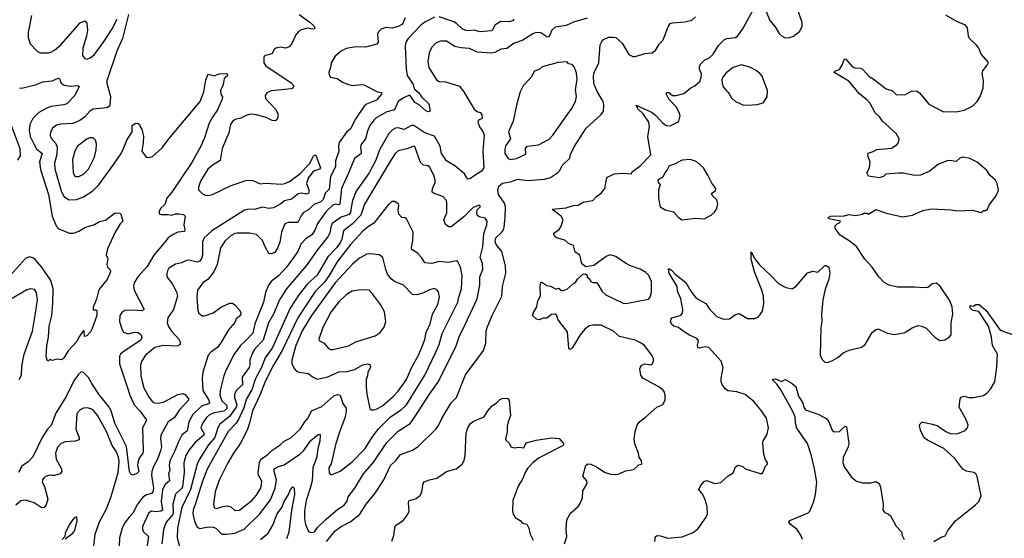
# Model space of a CAD drawing. Extents: x 1550320 to 1685906, y 509093 to 640511.
# Tile 293 of 532: x 1638886 to 1647028, y 550841 to 555131. Entities that reach past the tile are written whole.
import ezdxf

# ---------------------------------------------------------------- set-up
doc = ezdxf.new("R2010")
doc.units = 0

msp = doc.modelspace()

# ---------------------------------------------------------------- linework, layer by layer
at = {"layer": '0CON20XD'}
for points in [[(1643390, 550795), (1643410, 550855), (1643405.7, 550915), (1643410, 550995), (1643439.7, 551050.3), (1643503.3, 551105), (1643521.2, 551128.8), (1643541.2, 551175), (1643543.8, 551235), (1643577.5, 551295), (1643576.1, 551316.1), (1643543.3, 551355), (1643567.5, 551445), (1643585, 551456.7), (1643610, 551455), (1643655, 551433.8), (1643726.4, 551386.4), (1643775, 551370.8), (1643815, 551369.2), (1643842.5, 551375), (1643895, 551398.8), (1643965, 551411.2), (1644005, 551450), (1644030, 551455), (1644027.5, 551485), (1644010, 551510), (1644003.8, 551545), (1643973, 551623), (1643968.2, 551665), (1643975.7, 551725), (1643992.6, 551777.4), (1644013.4, 551806.6), (1644058.6, 551841.4), (1644153.9, 551926.1), (1644205, 551947.5), (1644223.3, 551985), (1644223.8, 552025), (1644219.5, 552049.5), (1644205, 552070), (1644165, 552098), (1644040, 552165), (1644021.2, 552191.2), (1644013.9, 552243.9), (1644025, 552270), (1644055, 552283.8), (1644105, 552277.5), (1644117.5, 552285), (1644127.5, 552305), (1644126.7, 552325), (1644113.3, 552355), (1644052, 552435), (1644026.2, 552455), (1643975, 552480), (1643845, 552510), (1643795.8, 552555), (1643695, 552603.2), (1643625, 552605.4), (1643595, 552597.8), (1643558.1, 552571.9), (1643520, 552525), (1643455.8, 552414.2), (1643435, 552402.5), (1643427.5, 552415), (1643415, 552550), (1643363.3, 552615), (1643336.7, 552655), (1643326.7, 552685), (1643315, 552696.7), (1643285, 552693.3), (1643245, 552663.3), (1643215, 552662.5), (1643185, 552647.5), (1643160, 552655), (1643127.5, 552685), (1643131.2, 552705), (1643163.8, 552755), (1643171.2, 552805), (1643193.8, 552846.2), (1643189.2, 552925), (1643195, 552960), (1643205, 552960), (1643245, 552933.8), (1643275, 552926.2), (1643323, 552903), (1643345, 552910), (1643356, 552896), (1643375, 552888), (1643416.2, 552905), (1643465, 552950), (1643483, 552957), (1643497.5, 552985), (1643543.6, 553026.4), (1643565, 553030), (1643578.3, 553018.3), (1643580, 553005), (1643600, 552985), (1643610, 552965), (1643625, 552957.5), (1643655, 552957.5), (1643667.5, 552945), (1643703.8, 552883.8), (1643732.5, 552855), (1643882.5, 552785), (1643915, 552787.5), (1644085, 552820), (1644100, 552835), (1644111.2, 552875), (1644111.2, 552965), (1644090, 553015), (1644065, 553040), (1644017.9, 553067.9), (1643935.9, 553095.9), (1643895, 553116.7), (1643815, 553173.3), (1643765, 553186.2), (1643735, 553173.3), (1643635, 553096.7), (1643568.3, 553088.3), (1643535, 553112.5), (1643521.2, 553175), (1643515, 553186.7), (1643479.5, 553209.5), (1643465, 553263.8), (1643425, 553280.8), (1643395, 553308.6), (1643325.8, 553325.8), (1643309.5, 553339.5), (1643303.6, 553356.4), (1643304.1, 553365.9), (1643346.7, 553395), (1643365, 553422.5), (1643381.2, 553475), (1643362.5, 553505), (1643296.2, 553555), (1643292.5, 553565), (1643405, 553573.8), (1643465, 553593.3), (1643505, 553596.2), (1643545, 553621.2), (1643625, 553636), (1643655, 553668.8), (1643695, 553696.7), (1643725.5, 553734.5), (1643737.3, 553812.7), (1643745, 553828.8), (1643804.5, 553855.5), (1643868.3, 553861.7), (1643943.8, 553856.2), (1643954, 553876), (1644018.3, 553921.7), (1644106.4, 554013.6), (1644080, 554165), (1644093.6, 554246.4), (1644088.8, 554285), (1644041.7, 554351.7), (1643998.8, 554395), (1643983.3, 554425), (1644115, 554363.3), (1644147.6, 554337.6), (1644205, 554276.2), (1644235, 554256.2), (1644266.4, 554253.6), (1644327, 554283), (1644337, 554293), (1644346.7, 554335), (1644340, 554365), (1644315, 554411.2), (1644254.4, 554475), (1644235, 554512.5), (1644235, 554530), (1644255, 554528.8), (1644285, 554504.2), (1644315, 554504), (1644378.3, 554521.7), (1644435, 554567.5), (1644470, 554585), (1644509.3, 554620.7), (1644522.5, 554655), (1644523, 554683), (1644507.5, 554722.5), (1644506.7, 554745), (1644515, 554762.5), (1644551.2, 554798.8), (1644585.8, 554814.2), (1644621.2, 554845), (1644665, 554917.5), (1644715, 554966.2), (1644735, 554975.7), (1644805, 554984.2), (1644825, 554998.8), (1644868.3, 555061.7), (1644965, 555237.5)], [(1645035, 555260), (1645090, 555125), (1645132.3, 555072.3), (1645165.9, 555015.9), (1645190, 554995), (1645215, 554980), (1645255, 554984), (1645285, 554996), (1645335, 555033.8), (1645356, 555075), (1645357.9, 555107.9), (1645315, 555226.7)], [(1638982.5, 555165), (1638955.6, 555025), (1638956.9, 554985), (1638971.7, 554931.7), (1639030.7, 554870.7), (1639055, 554857.5), (1639125, 554858), (1639145, 554864), (1639175, 554880), (1639225, 554922.5), (1639385, 555104.2), (1639425, 555121.2), (1639442.7, 555102.7), (1639445.5, 555045), (1639439.1, 554995), (1639407, 554897), (1639406.2, 554835), (1639425, 554811.2), (1639445, 554806), (1639475, 554818.1), (1639505.2, 554844.8), (1639585, 554952.5), (1639650.5, 555055), (1639692.9, 555135)], [(1639785.6, 555175), (1639735, 554976.7), (1639689.2, 554870.8), (1639606.9, 554625), (1639607.1, 554605), (1639637, 554497), (1639631.4, 554425), (1639620.6, 554409.4), (1639606.8, 554403.2), (1639495, 554390.8), (1639466.6, 554373.4), (1639423.1, 554325), (1639383.6, 554296.4), (1639325, 554273.9), (1639225, 554266.4), (1639191.7, 554258.3), (1639157.5, 554235), (1639140.7, 554199.3), (1639137.1, 554175), (1639144.4, 554155), (1639185.9, 554105.9), (1639196.5, 554076.5), (1639193.6, 554016.4), (1639175.3, 553945), (1639177.4, 553897.4), (1639228.7, 553715), (1639249.9, 553669.9), (1639295, 553640), (1639355, 553643.5), (1639414, 553666), (1639490.8, 553715), (1639541.1, 553765), (1639665.7, 553935), (1639725.5, 554024.5), (1639744.5, 554065.5), (1639770.8, 554135), (1639816.7, 554205), (1639817.5, 554255), (1639845, 554274.2), (1639865, 554273.8), (1639877.5, 554265), (1639885, 554240), (1639896.7, 554225), (1639908.6, 554165), (1639907.8, 554115), (1639896.2, 554045), (1639932.5, 553995), (1639955, 553990.8), (1639985, 554000.6), (1640065, 554070.4), (1640119.7, 554145), (1640379.1, 554455), (1640408.8, 554535), (1640425.9, 554634.1), (1640445, 554680), (1640495, 554666.7), (1640536.1, 554683.9), (1640595, 554686.2), (1640605, 554677.5), (1640602.5, 554665), (1640585, 554656.7), (1640577, 554643), (1640566.2, 554585), (1640547.5, 554547.5)], [(1641197.5, 555175), (1641285, 555111.2), (1641319.5, 555079.5), (1641326.7, 555065), (1641320, 555055), (1641307.7, 555052.3), (1641265, 555060), (1641212.4, 555047.6), (1641194.8, 555035.2), (1641170.9, 555005), (1641135, 554928.8), (1641115, 554906), (1641085, 554895.7), (1641045, 554903.1), (1641005, 554896.7), (1640989.2, 554885), (1640970, 554850), (1640917.5, 554835), (1640906.2, 554825), (1640906, 554775), (1640920.3, 554750.3), (1641130.3, 554610.3), (1641154, 554585), (1641145, 554566.2), (1641130.7, 554559.3), (1640965, 554541.9), (1640929.2, 554525), (1640917.1, 554505), (1640919.7, 554479.7), (1641000.7, 554390.7), (1641019.4, 554355), (1641020.6, 554325), (1641008.7, 554301.3), (1640994.2, 554295.8), (1640975, 554297.1), (1640925, 554323.3), (1640845, 554343.8), (1640795, 554349.2), (1640765, 554341.5), (1640715, 554315.6), (1640666.7, 554305), (1640645, 554288.6), (1640630, 554265), (1640614.4, 554195), (1640560, 554065), (1640544.3, 553965.7), (1640485, 553931.4), (1640441.9, 553895), (1640382.5, 553795), (1640365.8, 553745), (1640366, 553725), (1640395, 553694), (1640420.5, 553680.5), (1640445, 553677.3), (1640480, 553685), (1640635, 553760.8), (1640765, 553803.1), (1640815, 553802), (1640875, 553774.2), (1640915, 553778.6), (1641055, 553771.8), (1641080, 553775), (1641117.5, 553792.5), (1641202.9, 553855), (1641281.6, 553938.4), (1641315, 554002.5), (1641325, 554012), (1641335, 554010), (1641374.2, 553905), (1641364.5, 553895.5), (1641315, 553878.6), (1641274.5, 553825), (1641258.1, 553775), (1641280.8, 553715), (1641275.6, 553694.4), (1641255, 553689.5), (1641215, 553696.8), (1641189.3, 553690.7), (1641135, 553645.5), (1641075, 553633.1), (1641037.3, 553602.7), (1640984.6, 553575.4), (1640945, 553570.4), (1640895, 553581.8), (1640825, 553560.5), (1640785, 553564.7), (1640745, 553556.8), (1640474.8, 553385.2), (1640411.9, 553328.1), (1640397.1, 553295), (1640398.9, 553185), (1640389.6, 553155), (1640375, 553134.4), (1640355, 553125.6), (1640285, 553141.9), (1640265, 553140), (1640225, 553120), (1640175, 553109.2), (1640118.8, 553075), (1640108, 553055), (1640101.7, 553031.7), (1640103.3, 553005), (1640150.8, 552945), (1640184.5, 552875), (1640190, 552845), (1640157.3, 552735), (1640111.9, 552665), (1640105.5, 552625), (1640115.8, 552594.2), (1640140.4, 552555), (1640206, 552485), (1640213.8, 552465), (1640213.3, 552445), (1640188.3, 552431.7), (1640075, 552436.9), (1640005, 552420), (1639926.7, 552355), (1639894.4, 552305), (1639885.5, 552275), (1639888.2, 552185), (1639902.3, 552127.7), (1639912.2, 552085), (1639955.6, 552005), (1639985, 551970), (1640000.7, 551960.7), (1640025, 551958.9), (1640075, 551967.5), (1640195, 552032.1), (1640235, 552039.2), (1640255, 552031.2), (1640282.9, 551995), (1640282.2, 551985), (1640205, 551900.5), (1640165, 551840.6), (1640112.7, 551805), (1640053.6, 551695), (1640049.6, 551665), (1640057.4, 551597.4), (1640051.3, 551565), (1640025.3, 551494.7), (1639992, 551435), (1639977.5, 551395), (1639976.2, 551365), (1639993.7, 551255), (1639985.9, 551225), (1639975, 551212.5), (1639935, 551200.9), (1639905, 551180.5), (1639854.2, 551115.8), (1639825, 551052.9), (1639792.6, 551017.4), (1639753, 550967), (1639734, 550925), (1639712.7, 550845), (1639708.2, 550775)], [(1642073.2, 555146.8), (1642051.9, 555095), (1642015.8, 555075), (1641965, 555062), (1641915, 555065.7), (1641875, 555052.5), (1641856, 555035), (1641845.8, 555015), (1641850, 554945), (1641840.5, 554929.5), (1641745, 554904), (1641665, 554908), (1641585, 554892.5), (1641545, 554871.2), (1641495, 554828.8), (1641460.8, 554775), (1641456, 554735), (1641442.9, 554695), (1641444.3, 554674.3), (1641455, 554656.7), (1641512.5, 554645), (1641555, 554613.8), (1641604.4, 554594.4), (1641645, 554587.8), (1641705, 554595.5), (1641731.7, 554591.7), (1641845, 554534.3), (1641879.3, 554529.3), (1641876.7, 554515), (1641836.9, 554465), (1641755, 554433.1), (1641734.7, 554415), (1641664.7, 554315), (1641621.8, 554228.2), (1641589.1, 554200.9), (1641528.2, 554115), (1641521.8, 554085), (1641525.5, 554045), (1641498.7, 553965), (1641496.8, 553915), (1641455.2, 553835), (1641445, 553730.8), (1641413.1, 553696.9), (1641396.6, 553643.4), (1641375, 553624.3), (1641318.3, 553601.7), (1641275, 553557.5), (1641232.8, 553537.2), (1641215.3, 553514.7), (1641185.9, 553454.1), (1641105, 553452.8), (1641077.3, 553442.7), (1641051.3, 553375), (1641038.1, 553291.9), (1641017.6, 553242.4), (1640995, 553206.9), (1640965, 553194.3), (1640945, 553196), (1640915, 553251.2), (1640893.1, 553305), (1640844.5, 553354.5), (1640786.4, 553366.4), (1640685, 553365.6), (1640665, 553361.9), (1640635.7, 553345), (1640585, 553301.1), (1640547.5, 553245), (1640518.2, 553105), (1640491.5, 553045), (1640444.6, 552985.4), (1640399.4, 552955), (1640355.4, 552894.6), (1640350.5, 552835), (1640360, 552725), (1640368.8, 552705), (1640395, 552682), (1640415, 552682.9), (1640485, 552706.4), (1640554.6, 552755.4), (1640625, 552787.5), (1640645, 552786.2), (1640665, 552773.8), (1640707.5, 552725), (1640714.3, 552705), (1640710.8, 552685), (1640675, 552656.2), (1640664.4, 552625.6), (1640614, 552566), (1640558.2, 552471.8), (1640525, 552423.1), (1640467.9, 552382.1), (1640444.5, 552355), (1640400.5, 552215), (1640395.4, 552165), (1640401.3, 552065), (1640448.8, 551985), (1640454.6, 551965), (1640447.5, 551955), (1640388.9, 551935), (1640318.4, 551865), (1640283.7, 551805), (1640270.4, 551729.6), (1640226.2, 551695), (1640195.3, 551635), (1640169.5, 551565), (1640127.9, 551482.1), (1640123.2, 551445), (1640128.7, 551405), (1640116.3, 551373.7), (1640125, 551318), (1640085.9, 551285), (1640068.3, 551241.7), (1640056.2, 551145), (1640066, 551075), (1640053.5, 551066.5), (1640015, 551059), (1639975, 551064.6), (1639955, 551052.2), (1639902.2, 550937.8), (1639901.6, 550915), (1639909.6, 550895), (1639950.9, 550855), (1639938.2, 550765)], [(1642315, 555152.2), (1642235, 555110.4), (1642203.3, 555085), (1642098.1, 554975), (1642078.6, 554945), (1642073.5, 554913.5), (1642082.9, 554725), (1642091.1, 554671.1), (1642139.4, 554595), (1642149.2, 554559.2), (1642185, 554527.8), (1642210.8, 554490.8), (1642268.8, 554435), (1642280, 554375), (1642265, 554370), (1642245, 554378.8), (1642188.2, 554428.2), (1642155, 554447.5), (1642115, 554504), (1642105, 554504.4), (1642059.2, 554485), (1642015, 554455.5), (1641985, 554384.6), (1641921.7, 554368.3), (1641835, 554320), (1641816.5, 554303.5), (1641782.5, 554255), (1641761.9, 554208.1), (1641746.4, 554145), (1641707.3, 554095), (1641703.1, 554075), (1641710.9, 554035), (1641708, 554022), (1641655, 553982.5), (1641601.5, 553855), (1641545.9, 553735), (1641533.9, 553606.1), (1641525, 553600.8), (1641495, 553604.1), (1641475, 553596.6), (1641420.8, 553545), (1641348.5, 553445), (1641328.7, 553395), (1641304.7, 553355), (1641252.6, 553317.4), (1641210, 553275), (1641186.7, 553215), (1641095, 553087.5), (1641025, 553012.7), (1640965.6, 552965), (1640944, 552936), (1640920, 552875), (1640902.3, 552795), (1640830.3, 552615), (1640815, 552537.1), (1640754.7, 552475.3), (1640713.4, 552436.6), (1640660, 552365), (1640591.3, 552228.7), (1640575.3, 552184.7), (1640543.8, 552065), (1640540.6, 552025), (1640557.7, 551977.7), (1640598.6, 551938.6), (1640598.4, 551915), (1640575, 551892), (1640495, 551879.2), (1640457, 551863), (1640430.1, 551839.9), (1640398.7, 551795), (1640384.7, 551755), (1640412, 551705), (1640408.7, 551695), (1640337.5, 551635), (1640287.9, 551572.1), (1640260.3, 551525), (1640244.7, 551465.3), (1640246.8, 551386.8), (1640232.3, 551267.7), (1640225, 551253.2), (1640173.5, 551206.5), (1640152, 551125), (1640156.1, 551055), (1640152, 551038), (1640097.8, 550975), (1640074, 550915), (1640060.4, 550795)], [(1643579.2, 555145), (1643465, 555109.6), (1643405, 555083.9), (1643315, 555070), (1643287.5, 555045), (1643261.9, 554988.1), (1643245, 554990.5), (1643195, 555021.5), (1643155, 555025.3), (1643128.6, 555015), (1643046.7, 554963.3), (1642973.3, 554935), (1642915, 554894), (1642865, 554888.8), (1642815, 554858.8), (1642785, 554853.8), (1642668.3, 554861.7), (1642605, 554894), (1642535, 554897.5), (1642485, 554910), (1642415, 554954.4), (1642365, 554954.4), (1642329.1, 554940.9), (1642294.3, 554905), (1642273, 554857), (1642261.9, 554785), (1642270.6, 554735), (1642333.7, 554633.7), (1642355, 554620.8), (1642407.6, 554617.6), (1642522.3, 554582.3), (1642558, 554535), (1642645, 554390), (1642665, 554373.3), (1642695, 554363.3), (1642707.7, 554347.7), (1642711.2, 554315), (1642680.6, 554299.4), (1642675.7, 554285), (1642689.5, 554245), (1642717.1, 554207.1), (1642727.9, 554175), (1642716.2, 554043.8), (1642724.5, 553905), (1642705, 553878.1), (1642645, 553840), (1642615, 553818), (1642593.2, 553813.2), (1642582.4, 553822.4), (1642565, 553857.5), (1642483.3, 553923.3), (1642415.6, 553965), (1642374.5, 554025), (1642363.5, 554085), (1642315, 554168.8), (1642235, 554195.2), (1642145, 554257.3), (1642125, 554255.5), (1642065, 554221.9), (1642015, 554236.5), (1641995, 554234.5), (1641968.8, 554221.2), (1641939.5, 554190.5), (1641861.3, 554055), (1641830.1, 553969.9), (1641776.1, 553865), (1641667.2, 553712.8), (1641636.9, 553635), (1641628, 553578), (1641623, 553537), (1641610.7, 553519.3), (1641545, 553496.5), (1641471.1, 553445), (1641458.4, 553415), (1641451.2, 553365), (1641433.3, 553335), (1641345.3, 553224.7), (1641263.8, 553105), (1641092, 552905), (1641035.2, 552814.8), (1640985.8, 552695), (1640944.2, 552625), (1640898.8, 552481.2), (1640831.8, 552408.2), (1640810.8, 552375), (1640788.8, 552315), (1640789.6, 552275), (1640784.1, 552255), (1640745, 552202.7), (1640726.2, 552175), (1640727.8, 552112.2), (1640680.8, 552069.2), (1640663.1, 552035), (1640663.2, 552005), (1640681, 551945), (1640676.3, 551925), (1640622.1, 551847.9), (1640542, 551785), (1640525.2, 551754.8), (1640499.8, 551675), (1640448.4, 551615), (1640373.5, 551495), (1640355, 551454.2), (1640297.9, 551245), (1640228.1, 551095), (1640190.8, 550925), (1640188.2, 550845), (1640213.6, 550755)], [(1641423.7, 550816.3), (1641495, 550902.8), (1641545, 550938.2), (1641625, 550979.5), (1641698.8, 551041.2), (1641751.9, 551125), (1641825, 551216), (1641897.5, 551325), (1641951.4, 551445), (1641997.1, 551485), (1642036.2, 551535), (1642135, 551571.1), (1642180.2, 551599.8), (1642326, 551745), (1642349.2, 551775), (1642380.8, 551839.2), (1642455, 551962), (1642498.9, 552005), (1642571.5, 552195), (1642721.4, 552395), (1642739.4, 552455), (1642743.1, 552555), (1642750.9, 552585), (1642790.5, 552679.5), (1642874.3, 552845), (1642878.6, 552925), (1642906.9, 553035), (1642902.2, 553095), (1642873.3, 553215), (1642825, 553270.5), (1642816.6, 553295), (1642824.3, 553325.7), (1642869.8, 553370.2), (1642886.7, 553393.3), (1642892.7, 553415), (1642901.5, 553495), (1642902.4, 553585), (1642894.7, 553615), (1642844.8, 553685), (1642839.5, 553725), (1642848, 553755), (1642879.6, 553780.4), (1642945, 553790), (1643005, 553812.5), (1643085, 553802.5), (1643225, 553813.1), (1643275, 553827.1), (1643334.4, 553865.6), (1643352, 553885), (1643372, 553925), (1643434, 553985), (1643440.8, 554015), (1643470.7, 554079.3), (1643569.2, 554235), (1643694.2, 554345.8), (1643713.8, 554375), (1643717.1, 554425), (1643711.5, 554455), (1643662, 554538), (1643634.7, 554604.7), (1643631.2, 554665), (1643637.3, 554695), (1643676.1, 554775), (1643686.8, 554923.2), (1643696.1, 554945), (1643715, 554966.4), (1643755, 554985.6), (1643795, 554987.8), (1643815, 554982.9), (1643867.9, 554937.9), (1643924.3, 554844.3), (1643955, 554826), (1643975, 554827.1), (1644057, 554853), (1644113.4, 554856.6), (1644143.4, 554876.6), (1644175, 554928.8), (1644207.1, 554965), (1644247.4, 555072.6), (1644265, 555099.4), (1644283.9, 555106.1), (1644386.9, 555113.1), (1644445, 555127.5), (1644474, 555155)], [(1642970, 555135), (1642970, 555125), (1642935, 555113.2), (1642864.6, 555115.4), (1642815, 555085.6), (1642795, 555046), (1642785, 555038.1), (1642695, 555030), (1642645, 555045.4), (1642598.3, 555038.3), (1642575, 555040.8), (1642545, 555055.7), (1642499.5, 555099.5), (1642475, 555114.1), (1642355, 555154.5)], [(1644138.8, 550815), (1644145, 550857.5), (1644156.4, 550863.6), (1644185, 550861.2), (1644245, 550843.8), (1644363.8, 550853.8), (1644455, 550888.6), (1644496.2, 550923.8), (1644563.8, 551015), (1644572.5, 551045), (1644570, 551105), (1644555, 551158.8), (1644534.1, 551204.1), (1644503.1, 551245), (1644515, 551274.5), (1644545, 551311.5), (1644565, 551318.6), (1644635, 551293.8), (1644685, 551303.8), (1644745, 551358.8), (1644785.9, 551384.1), (1644805, 551432.5), (1644827, 551447), (1644865, 551436.2), (1644886.1, 551416.1), (1645008.3, 551378.3), (1645025, 551377.5), (1645032.5, 551385), (1645053, 551437), (1645070, 551455), (1645070, 551465), (1645053, 551493), (1645040, 551535), (1645030.5, 551629.5), (1645035, 551647.5), (1645063.8, 551695), (1645078.8, 551755), (1645062.5, 551835), (1645022.9, 551892.9), (1644955, 551976.2), (1644885, 552030), (1644815, 552052.5), (1644745, 552060), (1644721.4, 552075), (1644694.2, 552114.2), (1644686.9, 552135), (1644685.4, 552165), (1644704.1, 552254.1), (1644685.5, 552305.5), (1644585, 552420), (1644555.6, 552425.6), (1644505, 552414.3), (1644495, 552418.8), (1644491.1, 552435), (1644498.9, 552475), (1644486, 552495), (1644425, 552520.9), (1644365, 552559.2), (1644335, 552585.9), (1644295, 552595.9), (1644275, 552613.2), (1644267.8, 552635), (1644275, 552665.6), (1644349.2, 552685), (1644365.8, 552705), (1644370.6, 552735), (1644352.6, 552822.6), (1644325.6, 552885), (1644322, 552925), (1644257.5, 553035), (1644250, 553065), (1644255, 553072.5), (1644275, 553060.8), (1644307.5, 553027.5), (1644395, 552958), (1644435.6, 552885), (1644478.9, 552828.9), (1644560.6, 552785), (1644594.4, 552735), (1644650.6, 552675), (1644705, 552655.5), (1644755, 552655.6), (1644805, 552692.5), (1644835, 552700), (1644905, 552660), (1644965, 552660), (1644995.9, 552674.1), (1645028.8, 552721.2), (1645039.1, 552780.9), (1645037.5, 552845), (1645024, 552894), (1644963.3, 553045), (1644935, 553150), (1644935, 553210), (1644964.2, 553154.2), (1645003.2, 553103.2), (1645096.7, 553015), (1645165, 552946.2), (1645222.5, 552915), (1645273.6, 552906.4), (1645309.5, 552930.5), (1645401.7, 553038.3), (1645445, 553050), (1645485, 553042.5), (1645543, 553097), (1645555, 553097.5), (1645577.5, 553085), (1645586.7, 553035), (1645578, 552985), (1645547.6, 552902.4), (1645527.5, 552815), (1645517.5, 552695), (1645519.2, 552635), (1645510, 552585), (1645506, 552356), (1645521.7, 552321.7), (1645545, 552297.5), (1645565, 552296.7), (1645608.3, 552311.7), (1645652.3, 552337.7), (1645696.7, 552375), (1645745, 552398.8), (1645848.3, 552421.7), (1645876.7, 552445), (1645936.7, 552545), (1645965, 552570), (1645985, 552573.3), (1646055, 552542), (1646115, 552528), (1646170, 552535), (1646205, 552543.8), (1646265, 552583.3), (1646315, 552602.5), (1646346.4, 552596.4), (1646380.7, 552580.7), (1646453.3, 552505), (1646495, 552478.8), (1646535, 552483.8), (1646572.5, 552505), (1646587.5, 552525), (1646590, 552625), (1646601.2, 552695), (1646597.5, 552755), (1646575, 552811.2), (1646495, 552930), (1646465, 552951.2), (1646433.2, 552946.8), (1646394.4, 552915.6), (1646365, 552912.5), (1646285, 552920), (1646145, 552919.2), (1646075, 552936), (1646035, 552956.2), (1645990, 553005), (1645935.5, 553085.5), (1645875, 553150.8), (1645806.2, 553255), (1645745, 553302.5), (1645669.5, 553349.5), (1645630, 553405), (1645630, 553425), (1645645, 553443.3), (1645667.5, 553455), (1645672.5, 553465), (1645577.5, 553485), (1645572.5, 553495), (1645592.5, 553505), (1645705, 553510), (1645745, 553520), (1645795, 553510.6), (1645857, 553523), (1645865, 553530), (1645895, 553530), (1645905, 553522.5), (1645965, 553560), (1646055, 553530), (1646185, 553501.2), (1646270, 553515), (1646355, 553553.3), (1646425, 553566), (1646585, 553558.8), (1646645, 553550), (1646765, 553556.7), (1646835, 553537.5), (1646858.3, 553551.7), (1646875, 553552.5), (1646890, 553565), (1646901.7, 553598.3), (1646957.3, 553672.7), (1646977.3, 553712.7), (1646980, 553725), (1646968, 553775), (1646954.1, 553804.1), (1646912.3, 553842.3), (1646885, 553883.8), (1646805, 553953.8), (1646743.4, 553983.4), (1646685, 553993.1), (1646661.2, 553985), (1646631.2, 553958.8), (1646575, 553965.8), (1646555, 553962.9), (1646483.8, 553935), (1646405.5, 553874.5), (1646335, 553844.3), (1646285, 553841.4), (1646195, 553860.8), (1646155, 553862.5), (1646047.5, 553852.5), (1646030, 553835), (1645993.6, 553823.6), (1645905, 553837.5), (1645891.2, 553865), (1645912.5, 553905), (1645918, 553955), (1645898.8, 554005), (1645902, 554028), (1645945, 554040), (1645975, 554058.8), (1646095, 554068.8), (1646141.7, 554098.3), (1646153.3, 554115), (1646160, 554145), (1646135, 554188.8), (1646022, 554292), (1645999.2, 554325), (1645961.4, 554361.4), (1645915.4, 554445), (1645894.3, 554465), (1645829.4, 554519.4), (1645743.8, 554623.8), (1645622.5, 554695), (1645625, 554706.7), (1645665, 554720), (1645686.7, 554755), (1645705, 554802.5), (1645715, 554806.7), (1645772.7, 554742.7), (1645795, 554731.9), (1645835, 554731.3), (1645855, 554723.2), (1645910.7, 554660.7), (1645945, 554641.1), (1646050.3, 554560.3), (1646103.8, 554543.8), (1646133.9, 554513.9), (1646205, 554511.2), (1646265, 554541.8), (1646305, 554540.9), (1646327.8, 554525), (1646405, 554432.5), (1646525, 554368), (1646645, 554372.9), (1646695, 554383.1), (1646765, 554415.8), (1646805, 554453.8), (1646828.6, 554495), (1646852.9, 554565), (1646856, 554625), (1646843.9, 554686.1), (1646851.7, 554708.3), (1646887.5, 554755), (1646897, 554777), (1646836.4, 554846.4), (1646816.2, 554895), (1646794.3, 554924.3), (1646741.2, 554975), (1646731.2, 554995), (1646723.9, 555063.9), (1646706.2, 555085), (1646635, 555117.1), (1646545, 555169.4)], [(1642945.9, 553975.9), (1642995, 553982.9), (1643066.2, 554015), (1643072, 554025), (1643070, 554065), (1643083.3, 554085), (1643175, 554095.5), (1643265, 554144.3), (1643295.6, 554175), (1643448.9, 554395), (1643483.1, 554455), (1643489.4, 554495), (1643481.9, 554555), (1643496.7, 554635), (1643491.2, 554691.2), (1643471.2, 554741.2), (1643455, 554760), (1643425, 554766.7), (1643413.8, 554783.8), (1643337.7, 554777.7), (1643207.4, 554742.6), (1643181.1, 554718.9), (1643144.4, 554705), (1643115.4, 554654.6), (1643049.2, 554585), (1643024.3, 554535), (1642997.8, 554435), (1642967, 554293), (1642928.1, 554205), (1642944, 554145), (1642903.2, 554086.8), (1642896.9, 554055), (1642898.6, 554025), (1642925, 553984), (1642945.9, 553975.9)], [(1644905, 554423.3), (1644985, 554430), (1645035, 554442.5), (1645067, 554493), (1645070, 554545), (1645025, 554663.3), (1645007.5, 554685), (1644975, 554711.4), (1644925, 554739.2), (1644855, 554758.8), (1644785, 554736), (1644727.3, 554692.7), (1644700, 554655), (1644693.3, 554635), (1644693.9, 554603.9), (1644703.3, 554575), (1644756.7, 554515), (1644772.5, 554485), (1644804.1, 554454.1), (1644865, 554427.5), (1644905, 554423.3)], [(1638884.2, 554564.2), (1638915, 554567.2), (1639025, 554595.9), (1639075, 554616.8), (1639153.6, 554626.4), (1639205, 554648), (1639215, 554642.5), (1639230, 554605), (1639255, 554589.4), (1639305, 554581.2), (1639365, 554587.5), (1639378, 554578), (1639342.9, 554505), (1639275, 554435.7), (1639252.4, 554427.6), (1639145, 554412.7), (1639109.6, 554400.4), (1639045.2, 554364.8), (1638994.5, 554315), (1638969.2, 554265), (1638964.7, 554215), (1638973.4, 554165), (1639005, 554098.1), (1639025, 554062.9), (1639070.8, 554025), (1639050, 553955), (1639057.2, 553892.8), (1639125.6, 553685.6), (1639154.6, 553505), (1639186.7, 553425), (1639203.3, 553403.3), (1639295, 553366.5), (1639335, 553365.5), (1639375, 553381.5), (1639425, 553413.3), (1639505, 553438.1), (1639545, 553462.5), (1639596.3, 553473.7), (1639675, 553534), (1639715, 553530), (1639723.6, 553523.6), (1639740, 553465), (1639717.9, 553442.1), (1639675.9, 553374.1), (1639612.7, 553235), (1639602.5, 553185), (1639615.8, 553155), (1639607.5, 553105), (1639612.5, 553085), (1639635, 553062.5), (1639637.5, 553045), (1639608.6, 552981.4), (1639545.6, 552905), (1639536.5, 552885), (1639520.3, 552819.7), (1639494.1, 552754.1), (1639495, 552730), (1639515, 552732.5), (1639525, 552726.7), (1639523.8, 552685), (1639485, 552577.5), (1639470.5, 552549.5), (1639440, 552515), (1639421.7, 552511.7), (1639420, 552555), (1639415, 552560), (1639375, 552506.2), (1639360, 552470), (1639286.9, 552393.1), (1639255, 552337.5), (1639235, 552317.5), (1639195, 552322.5), (1639155, 552312.5), (1639135, 552320), (1639125, 552310), (1639115, 552310), (1639106.4, 552346.4), (1639109.4, 552435), (1639123.8, 552506.2), (1639130.7, 552595), (1639151.9, 552685), (1639160.4, 552785), (1639161.6, 552905), (1639145, 552974.4), (1639068, 553085), (1639015, 553148.2), (1638995, 553162.1), (1638965, 553170), (1638935, 553156.7), (1638785, 552990)], [(1640547.5, 554547.5), (1640550, 554515), (1640563, 554493), (1640560, 554475), (1640522.9, 554385), (1640480, 554325), (1640453.1, 554275), (1640415.5, 554155), (1640383.5, 554085), (1640309.6, 553950.4), (1640144.7, 553705), (1640103.8, 553656.2), (1640086.9, 553603.1), (1640051.3, 553568.7), (1640039.4, 553545), (1640040, 553525), (1640055, 553518.9), (1640115, 553519.4), (1640145, 553513.3), (1640175, 553524.6), (1640205, 553524.7), (1640240.2, 553520.2), (1640254.6, 553505), (1640244.1, 553435), (1640252.5, 553395), (1640250, 553380), (1640195, 553372.9), (1640154.4, 553355), (1640115, 553327.1), (1640085, 553290.9), (1639995.2, 553184.8), (1639939.2, 553090.8), (1639863.3, 553005), (1639831.5, 552955), (1639827.8, 552925), (1639832.5, 552895), (1639914.2, 552735), (1639895, 552723.2), (1639815, 552729.2), (1639755.5, 552724.5), (1639730.3, 552709.7), (1639712.9, 552685), (1639712.7, 552635), (1639733.6, 552565), (1639745, 552547.1), (1639785, 552533.9), (1639835, 552546.2), (1639864.5, 552544.5), (1639887.8, 552527.8), (1639895.8, 552505.8), (1639890.6, 552485), (1639879.4, 552475), (1639742.2, 552385), (1639718.9, 552365), (1639710.8, 552349.2), (1639711.2, 552285), (1639774.7, 552095), (1639795.8, 552025), (1639832.4, 551945), (1639880.3, 551895), (1639933.1, 551825), (1639930.7, 551809.3), (1639902.2, 551755), (1639907.9, 551565), (1639903.8, 551545), (1639874.5, 551505), (1639862.1, 551467.9), (1639859.6, 551445), (1639870, 551395), (1639855, 551377.3), (1639825, 551362.5), (1639805, 551373.3), (1639793.4, 551393.4), (1639770.3, 551600.3), (1639671.6, 551795), (1639643.8, 551895), (1639621.6, 551935), (1639545.9, 552025.9), (1639481.4, 552121.4), (1639455, 552172.5), (1639415, 552214.2), (1639395, 552217.5), (1639370, 552195), (1639335, 552144), (1639269.6, 552015), (1639184, 551876), (1639147.1, 551775), (1639115, 551744.5), (1639070.8, 551675), (1638994.4, 551515), (1638955, 551472.9), (1638905, 551437.1), (1638875, 551384.4)], [(1638812.9, 554265), (1638886.7, 554065), (1638890, 554005), (1638869.3, 553970.7)], [(1639375, 553833.3), (1639415, 553852.5), (1639455.8, 553894.2), (1639504.6, 553995), (1639517.3, 554055), (1639520, 554105), (1639512.2, 554135), (1639494.6, 554154.6), (1639467.5, 554155), (1639445.4, 554144.6), (1639365.5, 554084.5), (1639341.5, 554045), (1639323.8, 553975), (1639328.5, 553865), (1639343.5, 553833.5), (1639375, 553833.3)], [(1640595, 550874.6), (1640665.3, 550884.7), (1640741.7, 550918.3), (1640873.1, 551045), (1640960.1, 551159.9), (1640997.8, 551255), (1641010.5, 551325), (1640990.6, 551395), (1640990.9, 551415), (1641025, 551435.4), (1641072.2, 551447.8), (1641203.9, 551536.1), (1641234.3, 551565.7), (1641295, 551650), (1641355, 551700), (1641365, 551702), (1641370.8, 551695), (1641367.8, 551645), (1641351.7, 551585), (1641343.5, 551515), (1641310.7, 551425), (1641304.4, 551315.6), (1641290.9, 551265), (1641254.7, 551155), (1641240, 551065), (1641241.5, 551005), (1641248.6, 550955), (1641275, 550898.8), (1641298.3, 550888.3), (1641325, 550895.8), (1641349.6, 550930.4), (1641419.8, 551000.2), (1641518.1, 551081.9), (1641570.6, 551115), (1641592.2, 551145), (1641601.1, 551185), (1641657.5, 551255), (1641728.9, 551375), (1641813.8, 551475), (1641923.3, 551635), (1642015, 551727.5), (1642115, 551791.5), (1642155, 551846.9), (1642273.6, 552035), (1642345, 552129.2), (1642493.6, 552425), (1642521.8, 552515), (1642551.7, 552568.3), (1642668.1, 552821.9), (1642690.5, 552935), (1642692.5, 553005), (1642716.5, 553065), (1642712.3, 553115), (1642692.7, 553165), (1642716.6, 553253.4), (1642723.6, 553363.6), (1642748.5, 553435), (1642752.1, 553465), (1642735, 553490.4), (1642685, 553499.7), (1642669.6, 553515), (1642665.5, 553535), (1642670.3, 553559.7), (1642696.2, 553585), (1642685, 553596.2), (1642635, 553579.2), (1642559.6, 553500.4), (1642455, 553418.6), (1642435, 553419.2), (1642407.6, 553437.6), (1642392.5, 553475), (1642418.2, 553535), (1642419.5, 553615), (1642414.4, 553635), (1642385, 553668.9), (1642312.4, 553692.4), (1642296, 553705), (1642299.5, 553735), (1642322.5, 553785), (1642323.1, 553805), (1642310, 553845), (1642275, 553914), (1642262.7, 553922.7), (1642225, 553928.1), (1642199.8, 553949.8), (1642155, 554082), (1642145, 554085.7), (1642087.3, 554062.7), (1642015, 554046.7), (1641990, 554025), (1641952, 553965), (1641737.6, 553605), (1641707.9, 553515), (1641635, 553440.9), (1641564.6, 553385), (1641550, 553315), (1641534.9, 553285.1), (1641505, 553244.1), (1641435, 553168.5), (1641345, 553019.1), (1641265, 552946.8), (1641194.1, 552855.9), (1641122.9, 552745), (1641051.6, 552585), (1640973.8, 552415), (1640916.3, 552335), (1640885.7, 552255), (1640836.2, 552163.8), (1640805, 552068.2), (1640761.6, 551995), (1640739.5, 551920.5), (1640694.3, 551825), (1640675.5, 551794.5), (1640611.1, 551725), (1640435.9, 551414.1), (1640393.9, 551305), (1640342.1, 551137.9), (1640320, 551075), (1640317.9, 551045), (1640332.1, 550982.1), (1640355, 550932.5), (1640375, 550923.1), (1640445, 550935.3), (1640485, 550934.6), (1640508.6, 550925), (1640557, 550877), (1640595, 550874.6)], [(1644365, 553476.7), (1644475, 553490), (1644545, 553483.8), (1644605, 553514), (1644630.9, 553539.1), (1644649.2, 553565), (1644660, 553605), (1644650.5, 553640.5), (1644616, 553675), (1644607.5, 553695), (1644641.2, 553718.8), (1644642.5, 553735), (1644609.1, 553779.1), (1644577.5, 553845), (1644540, 553905), (1644485, 553956.7), (1644433.6, 553973.6), (1644365, 553968.8), (1644295, 553933.3), (1644256.4, 553923.6), (1644240.7, 553889.3), (1644220, 553865), (1644205, 553827.5), (1644162.5, 553805), (1644165, 553787.5), (1644183.3, 553765), (1644169.2, 553725), (1644167.8, 553655), (1644183, 553583), (1644225, 553558.8), (1644292.3, 553542.3), (1644334.3, 553494.3), (1644365, 553476.7)], [(1640665, 551072), (1640705, 551073.6), (1640805, 551155.4), (1640843, 551197), (1640876.1, 551253.9), (1640886.9, 551285), (1640887.5, 551315), (1640861.5, 551365), (1640858.7, 551385), (1640870.5, 551469.5), (1640880, 551495), (1640935, 551532.2), (1640971.7, 551568.3), (1641037.7, 551612.3), (1641073.1, 551645), (1641128.5, 551671.5), (1641169.8, 551710.2), (1641204.7, 551745.3), (1641244, 551806), (1641272.6, 551837.4), (1641298, 551895), (1641385, 551932.7), (1641485, 552020.5), (1641515, 552031.1), (1641535, 552026), (1641556.9, 551956.9), (1641585, 551917.5), (1641586.6, 551896.6), (1641576.2, 551845), (1641528.2, 551711.8), (1641499.1, 551625), (1641461.5, 551458.5), (1641442.7, 551425), (1641445, 551383.3), (1641455, 551368.8), (1641465, 551366.2), (1641535, 551396.9), (1641635, 551473.1), (1641742.7, 551585), (1641800.9, 551679.1), (1641853.3, 551746.7), (1641953.6, 551846.4), (1642041.5, 551905), (1642083.5, 551946.5), (1642235, 552190), (1642325, 552374.4), (1642354.7, 552445), (1642379.7, 552535), (1642510.4, 552795), (1642516.5, 552835), (1642539.1, 552905), (1642544.4, 553015), (1642530.8, 553085), (1642508.8, 553128.8), (1642495.9, 553135.9), (1642435, 553122.9), (1642355, 553130.9), (1642295, 553114.5), (1642235, 553120), (1642210.7, 553160.7), (1642173.9, 553203.9), (1642129.3, 553229.3), (1642126.2, 553245), (1642136.9, 553303.1), (1642139.4, 553375), (1642085, 553483.8), (1642075, 553491.2), (1642047.5, 553495), (1642021.7, 553521.7), (1642016.7, 553555), (1642022.5, 553595), (1642017.5, 553605), (1641988.8, 553628.8), (1641962.2, 553627.8), (1641935, 553604), (1641815, 553448.6), (1641769.4, 553420.6), (1641725, 553382.7), (1641625.3, 553275), (1641512.2, 553127.8), (1641445.7, 553015), (1641403.3, 552956.7), (1641328.3, 552881.7), (1641185.2, 552665), (1641057.8, 552395), (1640985.5, 552274.5), (1640918.6, 552145), (1640871.7, 552025), (1640810.3, 551895), (1640787.8, 551795), (1640767.7, 551735), (1640712.9, 551627.1), (1640653.6, 551546.4), (1640606.5, 551465), (1640536.7, 551323.3), (1640503.8, 551225), (1640487.9, 551125), (1640495, 551092.5), (1640515, 551087.5), (1640565, 551105.5), (1640605, 551110.6), (1640632.1, 551102.1), (1640665, 551072)], [(1641795, 551904.2), (1641815, 551904.4), (1641835, 551909.5), (1641885, 551938.5), (1641975.2, 552014.8), (1642015, 552057.8), (1642085.6, 552154.4), (1642125, 552252.5), (1642184.6, 552355), (1642210, 552415), (1642236.4, 552485), (1642247.9, 552545), (1642280, 552615), (1642300.5, 552695), (1642344.5, 552775), (1642357.1, 552835), (1642349.2, 552879.2), (1642335, 552898), (1642315, 552907.5), (1642275, 552898.1), (1642225, 552873.1), (1642173.4, 552856.6), (1642135, 552857.5), (1642060.8, 552935), (1641986.6, 552966.6), (1641961.9, 552985), (1641926.7, 553025), (1641913.9, 553063.9), (1641893, 553153), (1641885, 553166.2), (1641857.5, 553185), (1641785.7, 553195.7), (1641757, 553193), (1641695, 553158.5), (1641636.5, 553105), (1641495, 552955.4), (1641299.3, 552685), (1641222.9, 552557.1), (1641170.8, 552435), (1641136.7, 552315), (1641137.6, 552287.6), (1641155.6, 552245.6), (1641174.4, 552224.4), (1641195, 552216), (1641275, 552205.8), (1641306.2, 552176.2), (1641345, 552158.6), (1641435, 552177.1), (1641525, 552219.7), (1641595, 552220.4), (1641655, 552237.7), (1641725, 552277.1), (1641765, 552283.3), (1641785, 552276), (1641786.4, 552255), (1641764.6, 552215), (1641762.9, 552185), (1641752.5, 552155), (1641751.1, 552095), (1641756.9, 552035), (1641782.5, 551915), (1641795, 551904.2)], [(1638880.8, 552155), (1638900.3, 552189.7), (1638903.8, 552265), (1638924.5, 552365), (1638992.1, 552555), (1639017.5, 552702.5), (1639033.6, 552815), (1639025.6, 552875), (1639008.3, 552898.3), (1638975, 552903.8), (1638945, 552896), (1638805, 552812.9)], [(1641475, 552402), (1641605, 552433.3), (1641665, 552465.6), (1641825, 552516), (1641867.1, 552542.9), (1641900.7, 552589.3), (1641914, 552635), (1641902, 552715), (1641870, 552775), (1641804.4, 552865), (1641775, 552892.9), (1641705, 552897.8), (1641636.7, 552885), (1641585.4, 552854.6), (1641525, 552798.2), (1641458, 552712), (1641392.3, 552585), (1641358.8, 552488.8), (1641364.2, 552474.2), (1641405, 552456.2), (1641440.9, 552410.9), (1641455, 552402.5), (1641475, 552402)], [(1646445, 550813.8), (1646505, 550850), (1646537.7, 550862.3), (1646560, 550905), (1646623.3, 550985), (1646791.2, 551118.8), (1646816.2, 551145), (1646836.1, 551193.9), (1646803, 551353), (1646792, 551375), (1646776.2, 551386.2), (1646715, 551398.1), (1646685, 551412.5), (1646620.2, 551500.2), (1646529.4, 551585), (1646393.2, 551653.2), (1646364, 551675), (1646334.2, 551735), (1646326.7, 551775), (1646331.2, 551788.8), (1646345, 551802.5), (1646355, 551803.3), (1646420.7, 551789.3), (1646474.2, 551774.2), (1646543.8, 551725), (1646585, 551706.9), (1646645, 551708.1), (1646705, 551732.5), (1646724, 551755), (1646728.3, 551778.3), (1646713.1, 551825), (1646655.8, 551925), (1646664.2, 551995), (1646671.9, 552008.1), (1646695, 552016.2), (1646735, 552006), (1646774.1, 552005.9), (1646855, 552024), (1646886.2, 552045), (1646915, 552076.2), (1646948.9, 552135), (1646965.8, 552255.8), (1646972.8, 552365), (1646929.5, 552435), (1646921.2, 552505), (1646896.9, 552596.9), (1646816.2, 552716.2), (1646766.7, 552725), (1646745, 552747.5), (1646745, 552767.5), (1646773, 552763), (1646792.5, 552775), (1646820, 552775), (1646877.9, 552725), (1646995, 552562.9), (1647105, 552524.2)], [(1645358.3, 550831.7), (1645351.2, 550855), (1645315.8, 550915), (1645259.2, 550955), (1645246.2, 550975), (1645255, 550987.5), (1645405, 551050.8), (1645419.2, 551065), (1645453.4, 551146.6), (1645468.2, 551205), (1645476.6, 551305), (1645457.5, 551415), (1645432.9, 551522.9), (1645401.1, 551625), (1645313.8, 551753.8), (1645302.5, 551795), (1645299.4, 551845), (1645277.5, 551895), (1645179.7, 552069.7), (1645146.6, 552116.6), (1645107.5, 552155), (1645135, 552160), (1645185, 552137.5), (1645216.4, 552156.4), (1645266.7, 552126.7), (1645305, 552097.5), (1645326.7, 552016.7), (1645360.7, 551965), (1645371.8, 551921.8), (1645383.1, 551903.1), (1645495, 551864.7), (1645553.8, 551833.8), (1645578.2, 551805), (1645605, 551736.2), (1645622.4, 551722.4), (1645665, 551726), (1645705, 551763.8), (1645715, 551770), (1645723.8, 551763.8), (1645743.2, 551626.8), (1645735, 551593.3), (1645695, 551510), (1645692.7, 551467.3), (1645705, 551431.4), (1645765, 551345.8), (1645805, 551312.9), (1645855, 551300), (1645925, 551301.2), (1645965, 551310), (1645993.9, 551293.9), (1646003.8, 551265), (1646027, 551123), (1646022.5, 551075), (1646040, 551055), (1646070.7, 551040.7), (1646086.2, 551026.2), (1646135, 550942.5), (1646176.7, 550895), (1646182.5, 550865), (1646200.7, 550830.7)], [(1641963, 550817), (1641981.1, 550865), (1641992, 550945), (1642059.7, 550990.3), (1642093.8, 551035), (1642108, 551065), (1642100.8, 551135), (1642105, 551152.5), (1642165, 551172), (1642198.8, 551195), (1642212.5, 551225), (1642222.5, 551295), (1642231.9, 551308.1), (1642274.4, 551325.6), (1642335, 551337.5), (1642415, 551394.2), (1642495, 551417.1), (1642545, 551454), (1642561.4, 551485), (1642571.1, 551525), (1642579.4, 551715), (1642590.8, 551755), (1642615, 551792), (1642638.3, 551811.7), (1642727.5, 551845), (1642757.5, 551895), (1642792.3, 551937.7), (1642829.3, 551960.7), (1642855, 551987.5), (1642875, 551996.7), (1642915, 552000), (1642926.4, 551996.4), (1642935, 551980), (1642943.6, 551856.4), (1642924.1, 551805.9), (1642915.8, 551765), (1642916.7, 551723.3), (1642904.2, 551664.2), (1642909.5, 551649.5), (1642935.8, 551625.8), (1642947, 551597), (1642975, 551590), (1643015, 551596.2), (1643055, 551590), (1643075, 551630), (1643155.8, 551654.2), (1643286.4, 551673.6), (1643346.1, 551666.1), (1643382.5, 551625), (1643382.5, 551615), (1643373.6, 551606.4), (1643182.7, 551507.3), (1643135, 551470.8), (1643085, 551418.8), (1643065, 551386.2), (1643046.2, 551335), (1643007.9, 551272.1), (1642963.5, 551155), (1642961.4, 551065), (1642970, 551035), (1642984.5, 551014.5), (1643025, 550988.8), (1643045, 550966.7), (1643079.3, 550959.3), (1643095.8, 550925.8), (1643107.5, 550875), (1643132, 550825)], [(1639495.8, 550754.2), (1639509.6, 550875), (1639545, 550976.9), (1639602.8, 551085), (1639643.3, 551186.7), (1639701.4, 551385), (1639707.6, 551475), (1639703.3, 551513.3), (1639687.1, 551557.1), (1639649.5, 551609.5), (1639603.9, 551725), (1639533.3, 551853.3), (1639500, 551895), (1639475, 551911.9), (1639445, 551920), (1639415, 551917.5), (1639385, 551903.8), (1639358.8, 551875), (1639350.9, 551745), (1639377.5, 551675), (1639377.5, 551655), (1639344.6, 551645.4), (1639261.5, 551638.5), (1639229.2, 551625), (1639198.6, 551595), (1639182.5, 551545), (1639187.9, 551495), (1639231.5, 551415), (1639235.5, 551395), (1639220, 551375), (1639175, 551361.5), (1639150.7, 551360.7), (1639135, 551363.1), (1639106.7, 551355), (1639088.8, 551345), (1639074, 551325), (1639072.5, 551305), (1639090.3, 551270.3), (1639117.5, 551165), (1639105, 551118.8), (1639085.5, 551094.5), (1639065, 551095.7), (1639004.6, 551134.6), (1638935, 551155.6), (1638895, 551150), (1638855, 551114.2)], [(1640878.1, 550831.9), (1640940, 550885), (1640979.4, 550950.6), (1641015.3, 551045), (1641054.4, 551095.6), (1641075, 551151.1), (1641105, 551197.5), (1641125, 551245.8), (1641145, 551268), (1641156.4, 551256.4), (1641159.5, 551205), (1641132.5, 551075), (1641111, 550891), (1641093.1, 550836.9)], [(1639261.7, 550838.3), (1639325, 550883.3), (1639343.3, 550905), (1639362.5, 550985), (1639360, 551015), (1639355, 551020), (1639335, 551007.5), (1639295, 550952.5), (1639263.3, 550885), (1639260, 550855), (1639238.3, 550831.7)]]:
    msp.add_lwpolyline(points, dxfattribs=at)

doc.saveas('drawing.dxf')
